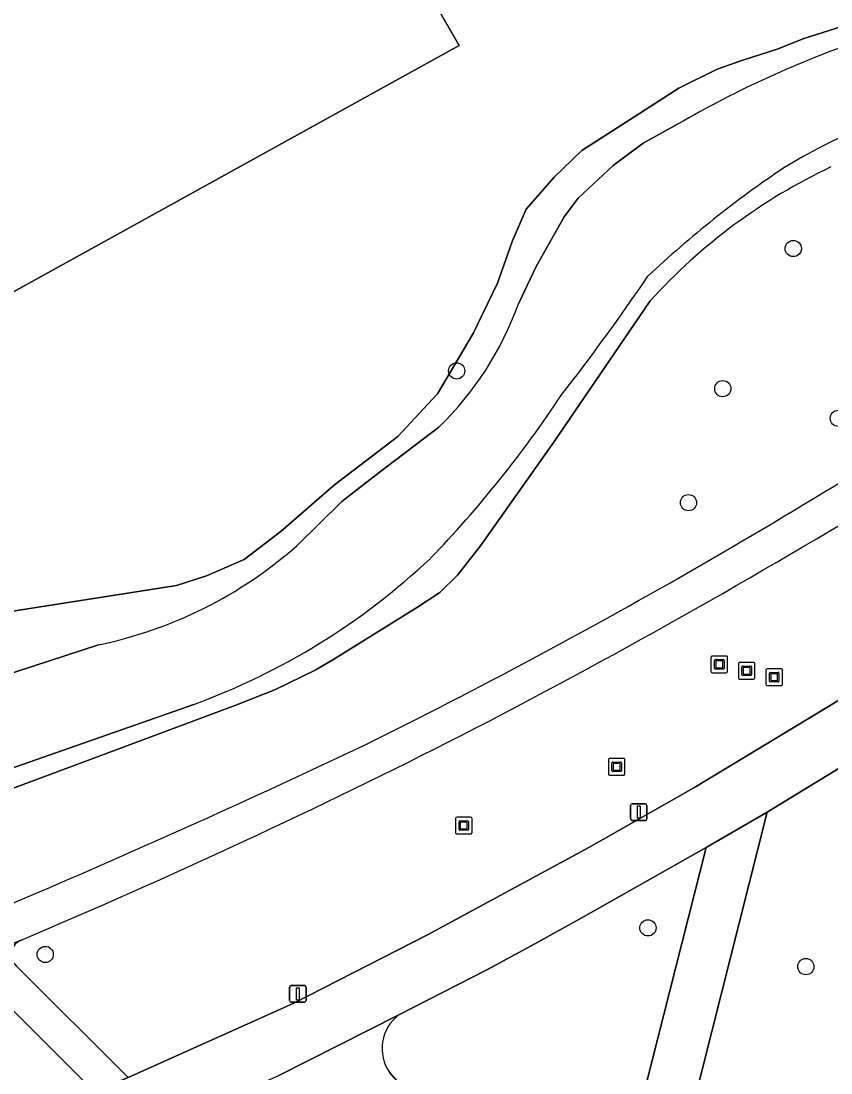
# Model space of a CAD drawing. Extents: x 159039 to 160102, y 381214 to 382524.
# Drawn here: x 159509.8 to 159558.6, y 382264.3 to 382327.7 of the extents above; entities that cross this region are included whole.
import ezdxf

# ---------------------------------------------------------------- set-up
doc = ezdxf.new("R2010")
doc.units = 0
for name, color, linetype in [('IMGEO_Boom', 7, 'Continuous'), ('IMGEO_Erf', 7, 'Continuous'), ('IMGEO_Fietspad_gesloten', 7, 'Continuous'), ('IMGEO_Fietspad_open', 7, 'Continuous'), ('IMGEO_Groenvoorziening', 7, 'Continuous'), ('IMGEO_Hek', 7, 'Continuous'), ('IMGEO_Kunstobject', 7, 'Continuous'), ('IMGEO_Lichtmast', 7, 'Continuous'), ('IMGEO_Oever', 7, 'Continuous'), ('IMGEO_Voetpad_gesloten', 7, 'Continuous'), ('IMGEO_Waterloop', 7, 'Continuous')]:
    doc.layers.add(name, color=color, linetype=linetype)

msp = doc.modelspace()

# ---------------------------------------------------------------- linework, layer by layer
at = {"layer": 'IMGEO_Boom'}
for centre in [(159556.347, 382313.978), (159536.056, 382306.601), (159552.098, 382305.532), (159559.065, 382303.742), (159550.03, 382298.654), (159547.586, 382273.022), (159511.251, 382271.419), (159557.105, 382270.687)]:
    msp.add_circle(centre, 0.489, dxfattribs=at)
at = {"layer": 'IMGEO_Erf'}
msp.add_lwpolyline([(159435.651, 382286.425), (159464.972, 382286.425), (159463.202, 382289.505), (159475.318, 382296.467), (159477.088, 382293.387), (159506.986, 382310.086), (159536.214, 382326.21), (159527.866, 382340.68)], dxfattribs=at)
at = {"layer": 'IMGEO_Fietspad_gesloten'}
msp.add_lwpolyline([(159569.531, 382293.239), (159567.141, 382291.712), (159566.295, 382291.177), (159565.448, 382290.644), (159558.361, 382286.315), (159550.343, 382281.458), (159544.027, 382277.859), (159534.29, 382272.606), (159526.233, 382268.476), (159516.252, 382264.005), (159514.201, 382263.161), (159516.659, 382260.391), (159519.058, 382261.389), (159525.297, 382264.104), (159532.578, 382267.789), (159537.909, 382270.516), (159540.767, 382272.058), (159543.709, 382273.684), (159551.1, 382277.877), (159554.782, 382279.998), (159566.447, 382287.136), (159568.712, 382288.529), (159571.357, 382290.201)], dxfattribs=at)
at = {"layer": 'IMGEO_Fietspad_open'}
msp.add_lwpolyline([(159554.782, 382279.998), (159551.1, 382277.877), (159544.158, 382250.519), (159546.633, 382247.727), (159547.227, 382250.077), (159548.352, 382254.503), (159548.654, 382255.699)], close=True, dxfattribs=at)
for points in [[(159532.578, 382267.789), (159525.297, 382264.104)], [(159546.633, 382247.727), (159544.158, 382250.519), (159532.02, 382264.285)]]:
    msp.add_lwpolyline(points, dxfattribs=at)
msp.add_arc((159534.099, 382265.75), 2.543, 126.72223, 215.18141, dxfattribs=at)
at = {"layer": 'IMGEO_Groenvoorziening'}
for points in [[(159515.339, 382372.061), (159511.891, 382370.07), (159511.155, 382369.645), (159526.883, 382342.383), (159527.866, 382340.68), (159536.214, 382326.21), (159506.986, 382310.086), (159477.088, 382293.387), (159464.972, 382286.425), (159435.651, 382286.425)], [(159506.961, 382291.76), (159519.156, 382293.661), (159520.976, 382294.244), (159523.245, 382295.24), (159525.484, 382296.944), (159528.687, 382299.737), (159532.516, 382302.643), (159533.777, 382304.006), (159534.892, 382305.212), (159537.055, 382308.859), (159538.508, 382311.885), (159539.397, 382314.403), (159540.239, 382316.358), (159541.938, 382318.286), (159543.602, 382319.889), (159546.522, 382321.764), (159549.457, 382323.655), (159551.763, 382324.784), (159553.245, 382325.308), (159555.43, 382326.023), (159556.99, 382326.633), (159559.214, 382327.341), (159561.962, 382327.94), (159578.068, 382331.963)], [(159547.724, 382310.824), (159541.95, 382302.369), (159537.496, 382296.059), (159536.096, 382294.278), (159535.034, 382293.24), (159533.7, 382292.347), (159528.586, 382289.186), (159527.535, 382288.568), (159525.136, 382287.398), (159522.75, 382286.443), (159500, 382277.972), (159499.479, 382277.784), (159466.501, 382265.917)], [(159550.343, 382281.458), (159558.361, 382286.315), (159565.448, 382290.644), (159566.295, 382291.177), (159567.141, 382291.712), (159562.629, 382299.419)], [(159585.651, 382259.853), (159568.712, 382288.529), (159566.447, 382287.136), (159554.782, 382279.998), (159548.654, 382255.699), (159552.008, 382255.115), (159552.964, 382254.618), (159554.913, 382251.941), (159556.855, 382247.665), (159558.92, 382243.658)], [(159509.493, 382270.739), (159516.252, 382264.005), (159526.233, 382268.476), (159534.29, 382272.606), (159544.027, 382277.859), (159550.343, 382281.458)], [(159532.02, 382264.285), (159544.158, 382250.519), (159551.1, 382277.877)], [(159551.1, 382277.877), (159543.709, 382273.684), (159540.767, 382272.058), (159537.909, 382270.516), (159532.578, 382267.789)], [(159480.74, 382250), (159485.29, 382251.817), (159500, 382257.549), (159502.181, 382258.399), (159512.656, 382262.541), (159514.201, 382263.161), (159507.128, 382270.209)]]:
    msp.add_lwpolyline(points, dxfattribs=at)
for centre, radius, start, end in [((159573.364, 382287.605), 34.591, 115.23138, 137.8374), ((159369.836, 382608.589), 362.142, 296.33518, 303.61457), ((159345.912, 382653.87), 415.454, 297.28688, 301.4423), ((159349.057, 382652.725), 413.001, 292.90433, 296.97194), ((159284.556, 382803.03), 574.319, 292.032306, 295.354539), ((159510.163, 382271.412), 0.95, 112.89057, 225.10235), ((159534.099, 382265.75), 2.543, 126.72223, 215.18141)]:
    msp.add_arc(centre, radius, start, end, dxfattribs=at)
at = {"layer": 'IMGEO_Hek'}
msp.add_lwpolyline([(159511.155, 382369.645), (159536.214, 382326.21), (159506.986, 382310.086), (159477.088, 382293.387)], dxfattribs=at)
at = {"layer": 'IMGEO_Kunstobject'}
for p, q in [((159551.385, 382289.32), (159551.385, 382288.479)), ((159551.385, 382289.32), (159551.385, 382288.479)), ((159552.301, 382289.404), (159551.46, 382289.404)), ((159552.301, 382289.404), (159551.46, 382289.404)), ((159551.649, 382289.192), (159552.123, 382289.192)), ((159552.385, 382288.488), (159552.385, 382289.329)), ((159552.385, 382288.488), (159552.385, 382289.329)), ((159551.599, 382288.668), (159551.599, 382289.142)), ((159552.123, 382288.618), (159551.649, 382288.618)), ((159551.679, 382289.092), (159551.679, 382288.718)), ((159552.073, 382289.112), (159551.699, 382289.112)), ((159551.699, 382288.698), (159552.073, 382288.698)), ((159552.093, 382288.718), (159552.093, 382289.092)), ((159552.173, 382289.142), (159552.173, 382288.668)), ((159553.036, 382288.937), (159553.036, 382288.096)), ((159553.036, 382288.937), (159553.036, 382288.096)), ((159553.952, 382289.021), (159553.111, 382289.021)), ((159553.952, 382289.021), (159553.111, 382289.021)), ((159553.25, 382288.285), (159553.25, 382288.759)), ((159553.3, 382288.809), (159553.774, 382288.809)), ((159553.33, 382288.709), (159553.33, 382288.335)), ((159553.724, 382288.729), (159553.35, 382288.729)), ((159553.744, 382288.335), (159553.744, 382288.709)), ((159553.824, 382288.759), (159553.824, 382288.285)), ((159554.036, 382288.105), (159554.036, 382288.946)), ((159554.036, 382288.105), (159554.036, 382288.946)), ((159554.698, 382288.551), (159554.698, 382287.71)), ((159554.698, 382288.551), (159554.698, 382287.71)), ((159555.614, 382288.635), (159554.773, 382288.635)), ((159555.614, 382288.635), (159554.773, 382288.635)), ((159555.698, 382287.719), (159555.698, 382288.56)), ((159555.698, 382287.719), (159555.698, 382288.56)), ((159551.469, 382288.404), (159552.31, 382288.404)), ((159551.469, 382288.404), (159552.31, 382288.404)), ((159553.12, 382288.021), (159553.961, 382288.021)), ((159553.12, 382288.021), (159553.961, 382288.021)), ((159553.774, 382288.235), (159553.3, 382288.235)), ((159553.35, 382288.315), (159553.724, 382288.315)), ((159554.912, 382287.899), (159554.912, 382288.373)), ((159554.962, 382288.423), (159555.436, 382288.423)), ((159554.992, 382288.323), (159554.992, 382287.949)), ((159555.386, 382288.343), (159555.012, 382288.343)), ((159555.012, 382287.929), (159555.386, 382287.929)), ((159555.406, 382287.949), (159555.406, 382288.323)), ((159555.486, 382288.373), (159555.486, 382287.899)), ((159554.782, 382287.635), (159555.623, 382287.635)), ((159554.782, 382287.635), (159555.623, 382287.635)), ((159555.436, 382287.849), (159554.962, 382287.849)), ((159545.199, 382283.148), (159545.199, 382282.307)), ((159545.199, 382283.148), (159545.199, 382282.307)), ((159546.115, 382283.232), (159545.274, 382283.232)), ((159546.115, 382283.232), (159545.274, 382283.232)), ((159545.413, 382282.496), (159545.413, 382282.97)), ((159545.463, 382283.02), (159545.937, 382283.02)), ((159545.493, 382282.92), (159545.493, 382282.546)), ((159545.887, 382282.94), (159545.513, 382282.94)), ((159545.907, 382282.546), (159545.907, 382282.92)), ((159545.987, 382282.97), (159545.987, 382282.496)), ((159546.199, 382282.316), (159546.199, 382283.157)), ((159546.199, 382282.316), (159546.199, 382283.157)), ((159545.283, 382282.232), (159546.124, 382282.232)), ((159545.283, 382282.232), (159546.124, 382282.232)), ((159545.937, 382282.446), (159545.463, 382282.446)), ((159545.513, 382282.526), (159545.887, 382282.526)), ((159536.898, 382279.69), (159536.057, 382279.69)), ((159536.898, 382279.69), (159536.057, 382279.69)), ((159535.982, 382279.606), (159535.982, 382278.765)), ((159535.982, 382279.606), (159535.982, 382278.765)), ((159536.196, 382278.954), (159536.196, 382279.428)), ((159536.246, 382279.478), (159536.72, 382279.478)), ((159536.276, 382279.378), (159536.276, 382279.004)), ((159536.67, 382279.398), (159536.296, 382279.398)), ((159536.69, 382279.004), (159536.69, 382279.378)), ((159536.77, 382279.428), (159536.77, 382278.954)), ((159536.982, 382278.774), (159536.982, 382279.615)), ((159536.982, 382278.774), (159536.982, 382279.615)), ((159536.066, 382278.69), (159536.907, 382278.69)), ((159536.066, 382278.69), (159536.907, 382278.69)), ((159536.72, 382278.904), (159536.246, 382278.904)), ((159536.296, 382278.984), (159536.67, 382278.984))]:
    msp.add_line(p, q, dxfattribs=at)
for centre, radius, start, end in [((159551.463, 382289.326), 0.0779, 92.4484, 184.28452), ((159551.463, 382289.326), 0.0779, 92.4484, 184.28452), ((159551.649, 382289.142), 0.05, 90, 180), ((159552.123, 382289.142), 0.05, 360, 90), ((159552.307, 382289.326), 0.0779, 2.4484, 94.28452), ((159552.307, 382289.326), 0.0779, 2.4484, 94.28452), ((159551.649, 382288.668), 0.05, 180, 270), ((159551.699, 382289.092), 0.02, 90, 180), ((159551.699, 382288.718), 0.02, 180, 270), ((159552.073, 382289.092), 0.02, 360, 90), ((159552.073, 382288.718), 0.02, 270, 0), ((159552.123, 382288.668), 0.05, 270, 0), ((159553.114, 382288.943), 0.0779, 92.4484, 184.28452), ((159553.114, 382288.943), 0.0779, 92.4484, 184.28452), ((159553.3, 382288.759), 0.05, 90, 180), ((159553.35, 382288.709), 0.02, 90, 180), ((159553.724, 382288.709), 0.02, 360, 90), ((159553.774, 382288.759), 0.05, 360, 90), ((159553.958, 382288.943), 0.0779, 2.4484, 94.28452), ((159553.958, 382288.943), 0.0779, 2.4484, 94.28452), ((159554.776, 382288.557), 0.0779, 92.4484, 184.28452), ((159554.776, 382288.557), 0.0779, 92.4484, 184.28452), ((159555.62, 382288.557), 0.0779, 2.4484, 94.28452), ((159555.62, 382288.557), 0.0779, 2.4484, 94.28452), ((159551.463, 382288.482), 0.0779, 182.4484, 274.28452), ((159551.463, 382288.482), 0.0779, 182.4484, 274.28452), ((159552.307, 382288.482), 0.0779, 272.4484, 4.28452), ((159552.307, 382288.482), 0.0779, 272.4484, 4.28452), ((159553.114, 382288.099), 0.0779, 182.4484, 274.28452), ((159553.114, 382288.099), 0.0779, 182.4484, 274.28452), ((159553.3, 382288.285), 0.05, 180, 270), ((159553.35, 382288.335), 0.02, 180, 270), ((159553.724, 382288.335), 0.02, 270, 0), ((159553.774, 382288.285), 0.05, 270, 0), ((159553.958, 382288.099), 0.0779, 272.4484, 4.28452), ((159553.958, 382288.099), 0.0779, 272.4484, 4.28452), ((159554.962, 382288.373), 0.05, 90, 180), ((159554.962, 382287.899), 0.05, 180, 270), ((159555.012, 382288.323), 0.02, 90, 180), ((159555.012, 382287.949), 0.02, 180, 270), ((159555.386, 382288.323), 0.02, 360, 90), ((159555.386, 382287.949), 0.02, 270, 0), ((159555.436, 382288.373), 0.05, 360, 90), ((159555.436, 382287.899), 0.05, 270, 0), ((159554.776, 382287.713), 0.0779, 182.4484, 274.28452), ((159554.776, 382287.713), 0.0779, 182.4484, 274.28452), ((159555.62, 382287.713), 0.0779, 272.4484, 4.28452), ((159555.62, 382287.713), 0.0779, 272.4484, 4.28452), ((159545.277, 382283.154), 0.0779, 92.4484, 184.28452), ((159545.277, 382283.154), 0.0779, 92.4484, 184.28452), ((159545.463, 382282.97), 0.05, 90, 180), ((159545.513, 382282.92), 0.02, 90, 180), ((159545.887, 382282.92), 0.02, 360, 90), ((159545.937, 382282.97), 0.05, 360, 90), ((159546.121, 382283.154), 0.0779, 2.4484, 94.28452), ((159546.121, 382283.154), 0.0779, 2.4484, 94.28452), ((159545.277, 382282.31), 0.0779, 182.4484, 274.28452), ((159545.277, 382282.31), 0.0779, 182.4484, 274.28452), ((159545.463, 382282.496), 0.05, 180, 270), ((159545.513, 382282.546), 0.02, 180, 270), ((159545.887, 382282.546), 0.02, 270, 0), ((159545.937, 382282.496), 0.05, 270, 0), ((159546.121, 382282.31), 0.0779, 272.4484, 4.28452), ((159546.121, 382282.31), 0.0779, 272.4484, 4.28452), ((159536.06, 382279.612), 0.0779, 92.4484, 184.28452), ((159536.06, 382279.612), 0.0779, 92.4484, 184.28452), ((159536.904, 382279.612), 0.0779, 2.4484, 94.28452), ((159536.904, 382279.612), 0.0779, 2.4484, 94.28452), ((159536.246, 382279.428), 0.05, 90, 180), ((159536.296, 382279.378), 0.02, 90, 180), ((159536.67, 382279.378), 0.02, 360, 90), ((159536.72, 382279.428), 0.05, 360, 90), ((159536.06, 382278.768), 0.0779, 182.4484, 274.28452), ((159536.06, 382278.768), 0.0779, 182.4484, 274.28452), ((159536.246, 382278.954), 0.05, 180, 270), ((159536.296, 382279.004), 0.02, 180, 270), ((159536.67, 382279.004), 0.02, 270, 0), ((159536.72, 382278.954), 0.05, 270, 0), ((159536.904, 382278.768), 0.0779, 272.4484, 4.28452), ((159536.904, 382278.768), 0.0779, 272.4484, 4.28452)]:
    msp.add_arc(centre, radius, start, end, dxfattribs=at)
at = {"layer": 'IMGEO_Lichtmast'}
for p, q in [((159546.539, 382279.604), (159546.539, 382280.404)), ((159546.539, 382280.404), (159546.539, 382279.604)), ((159546.639, 382280.504), (159547.429, 382280.504)), ((159547.429, 382280.504), (159546.639, 382280.504)), ((159547.529, 382280.404), (159547.529, 382279.604)), ((159547.529, 382279.604), (159547.529, 382280.404)), ((159547.429, 382279.504), (159546.639, 382279.504)), ((159546.639, 382279.504), (159547.429, 382279.504)), ((159526.087, 382269.541), (159526.877, 382269.541)), ((159526.877, 382269.541), (159526.087, 382269.541)), ((159525.987, 382268.641), (159525.987, 382269.441)), ((159525.987, 382269.441), (159525.987, 382268.641)), ((159526.977, 382269.441), (159526.977, 382268.641)), ((159526.977, 382268.641), (159526.977, 382269.441)), ((159526.877, 382268.541), (159526.087, 382268.541)), ((159526.087, 382268.541), (159526.877, 382268.541))]:
    msp.add_line(p, q, dxfattribs=at)
for points in [[(159546.959, 382280.379), (159547.109, 382280.379), (159547.109, 382279.629), (159546.959, 382279.629), (159546.959, 382280.379)], [(159526.407, 382269.416), (159526.557, 382269.416), (159526.557, 382268.666), (159526.407, 382268.666), (159526.407, 382269.416)]]:
    msp.add_lwpolyline(points, dxfattribs=at)
for centre, start, end in [((159546.639, 382280.404), 90, 180), ((159546.639, 382280.404), 90, 180), ((159547.429, 382280.404), 0, 90), ((159547.429, 382280.404), 360, 90), ((159546.639, 382279.604), 180, 270), ((159546.639, 382279.604), 180, 270), ((159547.429, 382279.604), 270, 0), ((159547.429, 382279.604), 270, 0), ((159526.087, 382269.441), 90, 180), ((159526.087, 382269.441), 90, 180), ((159526.877, 382269.441), 0, 90), ((159526.877, 382269.441), 360, 90), ((159526.087, 382268.641), 180, 270), ((159526.087, 382268.641), 180, 270), ((159526.877, 382268.641), 270, 0), ((159526.877, 382268.641), 270, 0)]:
    msp.add_arc(centre, 0.1, start, end, dxfattribs=at)
at = {"layer": 'IMGEO_Oever'}
for points in [[(159578.068, 382331.963), (159561.962, 382327.94), (159559.214, 382327.341), (159556.99, 382326.633), (159555.43, 382326.023), (159553.245, 382325.308), (159551.763, 382324.784), (159549.457, 382323.655), (159546.522, 382321.764), (159543.602, 382319.889), (159541.938, 382318.286), (159540.239, 382316.358), (159539.397, 382314.403), (159538.508, 382311.885), (159537.055, 382308.859), (159534.892, 382305.212), (159533.777, 382304.006), (159532.516, 382302.643), (159528.687, 382299.737), (159525.484, 382296.944), (159523.245, 382295.24), (159520.976, 382294.244), (159519.156, 382293.661), (159506.961, 382291.76)], [(159539.775, 382310.64), (159540.843, 382312.899), (159542.527, 382315.897), (159543.389, 382317.006), (159545.484, 382318.977), (159547.301, 382320.322), (159549.375, 382321.472)], [(159466.501, 382265.917), (159499.479, 382277.784), (159500, 382277.972), (159522.75, 382286.443), (159525.136, 382287.398), (159527.535, 382288.568), (159528.586, 382289.186), (159533.7, 382292.347), (159535.034, 382293.24), (159536.096, 382294.278), (159537.496, 382296.059), (159541.95, 382302.369), (159547.724, 382310.824)], [(159526.42, 382296.062), (159529.128, 382298.72), (159531.387, 382300.466), (159534.987, 382303.216)], [(159463.471, 382271.164), (159499.796, 382285.312), (159514.458, 382290.086)], [(159520.206, 382286.492), (159500, 382279.416), (159469.847, 382267.745), (159464.024, 382265.853)]]:
    msp.add_lwpolyline(points, dxfattribs=at)
for centre, radius, start, end in [((159580.972, 382267.025), 62.951, 108.8354, 120.12754), ((159575.048, 382287.071), 37.162, 104.51306, 121.23244), ((159592.143, 382264.864), 65.088, 123.965, 133.20961), ((159573.364, 382287.605), 34.591, 115.23138, 137.8374), ((159431.903, 382390.953), 139.881, 322.16855, 325.78815), ((159521.323, 382317.284), 19.612, 314.16463, 340.19657), ((159484.121, 382343.793), 69.908, 316.05722, 326.45076), ((159509.16, 382315.65), 26.108, 281.70779, 311.38399), ((159505.779, 382325.832), 41.902, 290.13861, 313.18804)]:
    msp.add_arc(centre, radius, start, end, dxfattribs=at)
at = {"layer": 'IMGEO_Voetpad_gesloten'}
for points in [[(159473.471, 382258.808), (159500, 382268.296), (159500.814, 382268.622), (159505.555, 382270.524), (159505.63, 382270.56), (159509.794, 382272.287)], [(159509.794, 382272.287), (159505.63, 382270.56), (159505.555, 382270.524)], [(159507.128, 382270.209), (159514.201, 382263.161), (159516.252, 382264.005), (159509.493, 382270.739)]]:
    msp.add_lwpolyline(points, dxfattribs=at)
for centre, radius, start, end in [((159369.836, 382608.589), 362.142, 296.33518, 303.61457), ((159345.912, 382653.87), 415.454, 297.28688, 301.4423), ((159349.057, 382652.725), 413.001, 292.90433, 296.97194), ((159284.556, 382803.03), 574.319, 292.032306, 295.354539), ((159510.163, 382271.412), 0.95, 112.89057, 225.10235)]:
    msp.add_arc(centre, radius, start, end, dxfattribs=at)
at = {"layer": 'IMGEO_Waterloop'}
for points in [[(159549.375, 382321.472), (159547.301, 382320.322), (159545.484, 382318.977), (159543.389, 382317.006), (159542.527, 382315.897), (159540.843, 382312.899), (159539.775, 382310.64)], [(159534.987, 382303.216), (159531.387, 382300.466), (159529.128, 382298.72), (159526.42, 382296.062)], [(159514.458, 382290.086), (159499.796, 382285.312), (159463.471, 382271.164)], [(159464.024, 382265.853), (159469.847, 382267.745), (159500, 382279.416), (159520.206, 382286.492)]]:
    msp.add_lwpolyline(points, dxfattribs=at)
for centre, radius, start, end in [((159580.972, 382267.025), 62.951, 108.8354, 120.12754), ((159575.048, 382287.071), 37.162, 104.51306, 121.23244), ((159592.143, 382264.864), 65.088, 123.965, 133.20961), ((159431.903, 382390.953), 139.881, 322.16855, 325.78815), ((159521.323, 382317.284), 19.612, 314.16463, 340.19657), ((159484.121, 382343.793), 69.908, 316.05722, 326.45076), ((159509.16, 382315.65), 26.108, 281.70779, 311.38399), ((159505.779, 382325.832), 41.902, 290.13861, 313.18804)]:
    msp.add_arc(centre, radius, start, end, dxfattribs=at)

doc.saveas('drawing.dxf')
